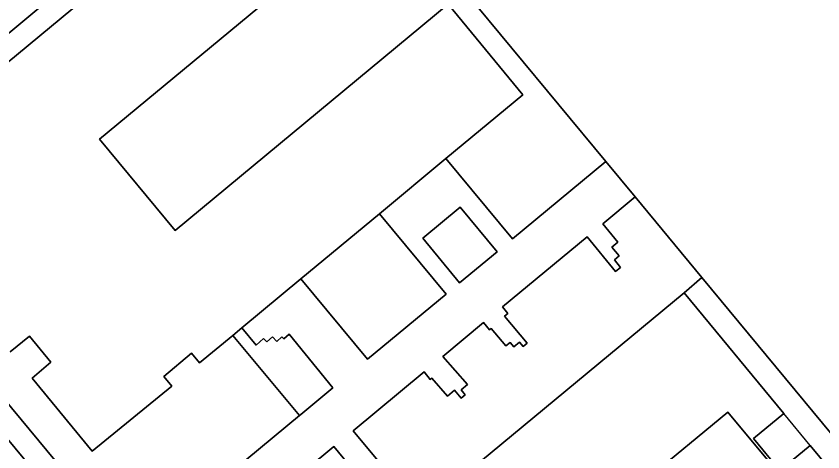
# Model space of a CAD drawing. Extents: x 159489 to 160304, y 383825 to 384531.
# Drawn here: x 159992.1 to 160062.8, y 384254.9 to 384293 of the extents above; entities that cross this region are included whole.
import ezdxf

# ---------------------------------------------------------------- set-up
doc = ezdxf.new("R2010")
doc.units = 0
for name, color, linetype in [('IMGEO_Erf', 7, 'Continuous'), ('IMGEO_Groenvoorziening', 7, 'Continuous'), ('IMGEO_Pand', 7, 'Continuous'), ('IMGEO_Pand_overbouw', 7, 'Continuous'), ('IMGEO_Voetpad_open', 7, 'Continuous')]:
    doc.layers.add(name, color=color, linetype=linetype)

msp = doc.modelspace()

# ---------------------------------------------------------------- linework, layer by layer
at = {"layer": 'IMGEO_Erf'}
for points in [[(159990.837, 384365.638), (160010.691, 384341.649), (160013.944, 384344.349), (159993.239, 384369.301), (159939.01, 384324.365), (159938.439, 384325.04), (159937.427, 384324.203), (159975.49, 384278.275), (159977.835, 384280.227), (160030.58, 384324.136)], [(159975.49, 384278.275), (160035.01, 384206.456), (160035.789, 384205.516), (160045.088, 384194.296), (160045.884, 384193.335), (160050.34, 384187.958), (160051.553, 384186.494), (160055.185, 384182.183)], [(160105.846, 384205.367), (160052.15, 384270.155), (160050.593, 384268.799), (160059.329, 384258.248), (160056.671, 384256.048), (160058.984, 384253.255), (160061.641, 384255.455), (160070.224, 384245.089)], [(160005.306, 384248.441), (160016.912, 384258.06), (160011.065, 384265.08), (160008.158, 384262.671), (160007.457, 384263.525), (160005.025, 384261.484), (160005.725, 384260.629), (159998.769, 384254.934), (159993.492, 384261.341), (159995.135, 384262.732), (159993.266, 384265.009), (159991.568, 384263.644)], [(160060.808, 384250.684), (160054.416, 384258.366), (160025.596, 384234.545)]]:
    msp.add_lwpolyline(points, dxfattribs=at)
msp.add_lwpolyline([(160029.926, 384294.08), (160027.509, 384297.01), (160026.398, 384296.094), (160023.059, 384300.17), (160022.235, 384301.176), (159999.408, 384282.263), (160006.024, 384274.277)], close=True, dxfattribs=at)
at = {"layer": 'IMGEO_Groenvoorziening'}
for points in [[(160043.744, 384280.298), (160019.051, 384310.092), (160017.662, 384308.948), (160023.327, 384302.08), (160024.154, 384301.077), (160027.509, 384297.01), (160029.926, 384294.08), (160036.473, 384286.142), (160029.74, 384280.561), (160035.572, 384273.525)], [(160034.217, 384272.402), (160030.984, 384276.303), (160027.71, 384273.592), (160030.942, 384269.688)], [(160023.921, 384275.737), (160017.046, 384270.039), (160022.877, 384263.004), (160029.753, 384268.702)], [(160011.868, 384265.747), (160011.065, 384265.08), (160016.912, 384258.06), (160017.046, 384258.171), (160019.843, 384260.489), (160016.001, 384265.183), (160015.534, 384264.767), (160015.369, 384264.952), (160014.92, 384264.552), (160014.558, 384264.96), (160014.052, 384264.51), (160013.777, 384264.819), (160013.121, 384264.235)]]:
    msp.add_lwpolyline(points, close=True, dxfattribs=at)
for points in [[(160018.664, 384242.36), (160050.593, 384268.799), (160052.15, 384270.155), (160046.31, 384277.202), (160043.467, 384274.846), (160044.796, 384273.242), (160044.275, 384272.814), (160044.91, 384272.04), (160044.489, 384271.695), (160045.038, 384271.026), (160044.6, 384270.667), (160042.1, 384273.713), (160034.691, 384267.572), (160035.161, 384267.005), (160034.875, 384266.763), (160036.869, 384264.411), (160036.506, 384264.103), (160036.174, 384264.495), (160035.691, 384264.086), (160035.362, 384264.474), (160034.986, 384264.156), (160033.692, 384265.681), (160033.564, 384265.572), (160033.033, 384266.198), (160029.47, 384263.246), (160031.618, 384260.781), (160031.069, 384260.303), (160031.426, 384259.893), (160031.088, 384259.599), (160030.491, 384260.285), (160029.891, 384259.763), (160028.507, 384261.352), (160028.371, 384261.234), (160027.83, 384261.886), (160021.619, 384256.738), (160024.221, 384253.599)], [(160022.511, 384252.208), (160019.936, 384255.344), (160012.834, 384249.457)]]:
    msp.add_lwpolyline(points, dxfattribs=at)
at = {"layer": 'IMGEO_Pand'}
for points in [[(160047.897, 384318.14), (160039.262, 384328.541), (160038.847, 384329.041), (160038.655, 384328.854), (160039.942, 384327.291), (160039.283, 384326.749), (160035.542, 384323.669), (160019.051, 384310.092), (160043.744, 384280.298), (160046.31, 384277.202), (160052.15, 384270.155), (160105.846, 384205.367), (160116.378, 384214.108), (160121.172, 384218.087), (160121.882, 384218.676), (160126.941, 384222.874), (160088.959, 384268.689), (160088.643, 384269.07), (160088.237, 384269.559)], [(160056.671, 384256.048), (160059.329, 384258.248), (160050.593, 384268.799), (160018.664, 384242.36), (160013.014, 384237.682), (160019.785, 384229.489), (160021.234, 384230.687), (160025.72, 384234.395), (160025.596, 384234.545), (160054.416, 384258.366), (160060.808, 384250.684), (160031.963, 384226.894), (160031.839, 384227.045), (160027.349, 384223.341), (160025.898, 384222.145), (160032.647, 384213.964), (160070.224, 384245.089), (160061.641, 384255.455), (160058.984, 384253.255)]]:
    msp.add_lwpolyline(points, close=True, dxfattribs=at)
for points in [[(160016.76, 384310.041), (159979.031, 384278.782)], [(159991.568, 384263.644), (159993.266, 384265.009), (159995.135, 384262.732), (159993.492, 384261.341), (159998.769, 384254.934), (160005.725, 384260.629), (160005.025, 384261.484), (160007.457, 384263.525), (160008.158, 384262.671), (160011.065, 384265.08), (160011.868, 384265.747), (160017.046, 384270.039), (160023.921, 384275.737), (160029.74, 384280.561), (160036.473, 384286.142), (160029.926, 384294.08), (160006.024, 384274.277), (159999.408, 384282.263), (160022.235, 384301.176)]]:
    msp.add_lwpolyline(points, dxfattribs=at)
at = {"layer": 'IMGEO_Pand_overbouw'}
msp.add_lwpolyline([(160059.329, 384258.248), (160056.671, 384256.048), (160058.984, 384253.255), (160061.641, 384255.455)], close=True, dxfattribs=at)
at = {"layer": 'IMGEO_Voetpad_open'}
for points in [[(160035.789, 384205.516), (160035.01, 384206.456), (159975.49, 384278.275), (159937.427, 384324.203), (159935.905, 384322.929), (160048.804, 384186.671), (160050.34, 384187.958), (160045.884, 384193.335), (160045.088, 384194.296)], [(160034.217, 384272.402), (160030.942, 384269.688), (160027.71, 384273.592), (160030.984, 384276.303)]]:
    msp.add_lwpolyline(points, close=True, dxfattribs=at)
for points in [[(160030.58, 384324.136), (159977.835, 384280.227), (159979.031, 384278.782), (160016.76, 384310.041)], [(160061.626, 384171.427), (160049.101, 384186.313), (160048.804, 384186.671), (159935.905, 384322.929)], [(160024.221, 384253.599), (160021.619, 384256.738), (160027.83, 384261.886), (160028.371, 384261.234), (160028.507, 384261.352), (160029.891, 384259.763), (160030.491, 384260.285), (160031.088, 384259.599), (160031.426, 384259.893), (160031.069, 384260.303), (160031.618, 384260.781), (160029.47, 384263.246), (160033.033, 384266.198), (160033.564, 384265.572), (160033.692, 384265.681), (160034.986, 384264.156), (160035.362, 384264.474), (160035.691, 384264.086), (160036.174, 384264.495), (160036.506, 384264.103), (160036.869, 384264.411), (160034.875, 384266.763), (160035.161, 384267.005), (160034.691, 384267.572), (160042.1, 384273.713), (160044.6, 384270.667), (160045.038, 384271.026), (160044.489, 384271.695), (160044.91, 384272.04), (160044.275, 384272.814), (160044.796, 384273.242), (160043.467, 384274.846), (160046.31, 384277.202), (160043.744, 384280.298), (160035.572, 384273.525), (160029.74, 384280.561), (160023.921, 384275.737), (160029.753, 384268.702), (160022.877, 384263.004), (160017.046, 384270.039), (160011.868, 384265.747), (160013.121, 384264.235), (160013.777, 384264.819), (160014.052, 384264.51), (160014.558, 384264.96), (160014.92, 384264.552), (160015.369, 384264.952), (160015.534, 384264.767), (160016.001, 384265.183), (160019.843, 384260.489), (160017.046, 384258.171), (160016.912, 384258.06), (160005.306, 384248.441)], [(160012.834, 384249.457), (160019.936, 384255.344), (160022.511, 384252.208)]]:
    msp.add_lwpolyline(points, dxfattribs=at)

doc.saveas('drawing.dxf')
